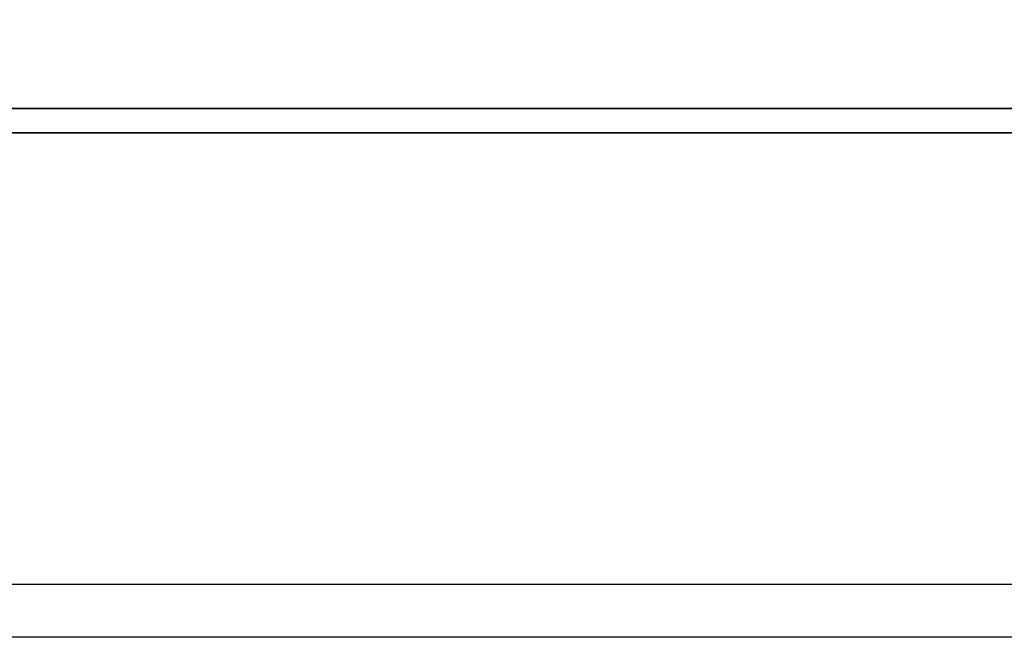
# Model space of a CAD drawing. Header units: millimetres. Extents: x -1108 to 3135, y -1596 to 860.
# Tile 475 of 649: x 944.5 to 953.81, y -937.97 to -932.14. Entities that reach past the tile are written whole.
import ezdxf

# ---------------------------------------------------------------- set-up
doc = ezdxf.new("R2010")
doc.units = ezdxf.units.MM
doc.layers.get('0').update_dxf_attribs({"linetype": 'CONTINUOUS'})
doc.layers.add('DIM', color=4, linetype='CONTINUOUS')
doc.layers.add('layer 1', color=7, linetype='CONTINUOUS')

# ---------------------------------------------------------------- blocks, each defined once
blk = doc.blocks.new('TBI MOTION logo(完整正式版)')
at = {"layer": 'layer 1', "color": 22, "lineweight": 35}
blk.add_open_spline([(75.90875, -9.47875), (75.90875, -9.47875), (75.90875, -12.28625), (75.90875, -12.28625), (75.90875, -12.28625), (75.90875, -12.28625), (75.90875, -12.47875), (75.90875, -12.47875), (75.90875, -12.47875), (75.90875, -12.47875), (75.71625, -12.47875), (75.71625, -12.47875), (75.71625, -12.47875), (75.71625, -12.47875), (-88.32875, -12.47875), (-88.32875, -12.47875), (-88.32875, -12.47875), (-88.32875, -12.47875), (-88.32875, -13.29375), (-88.32875, -13.29375), (-88.32875, -13.29375), (-88.32875, -13.29375), (82.89125, -13.29375), (82.89125, -13.29375), (82.89125, -13.29375), (82.89125, -13.29375), (75.90875, -9.47875), (75.90875, -9.47875)], degree=3, knots=[0, 0, 0, 0, 0.14285714, 0.14285714, 0.14285714, 0.14285715, 0.28571429, 0.28571429, 0.28571429, 0.2857143, 0.42857143, 0.42857143, 0.42857143, 0.42857144, 0.57142857, 0.57142857, 0.57142857, 0.57142858, 0.71428571, 0.71428571, 0.71428571, 0.71428572, 0.85714286, 0.85714286, 0.85714286, 0.85714287, 1, 1, 1, 1], dxfattribs=at)

msp = doc.modelspace()

# ---------------------------------------------------------------- linework, layer by layer
at = {"linetype": 'Continuous'}
msp.add_line((1142.8735, -937.4742), (884.3854, -937.4745), dxfattribs=at)
msp.add_open_spline([(1142.753, -937.974), (884.3854, -937.9743)], degree=1, dxfattribs=at)

# ---------------------------------------------------------------- block references
at = {"layer": 'DIM', "color": 7, "xscale": 0.2802190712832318, "yscale": 0.2802190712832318, "zscale": 0.2802190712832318}
msp.add_blockref('TBI MOTION logo(完整正式版)', (948.5253, -929.4808), dxfattribs=at)

doc.saveas('drawing.dxf')
